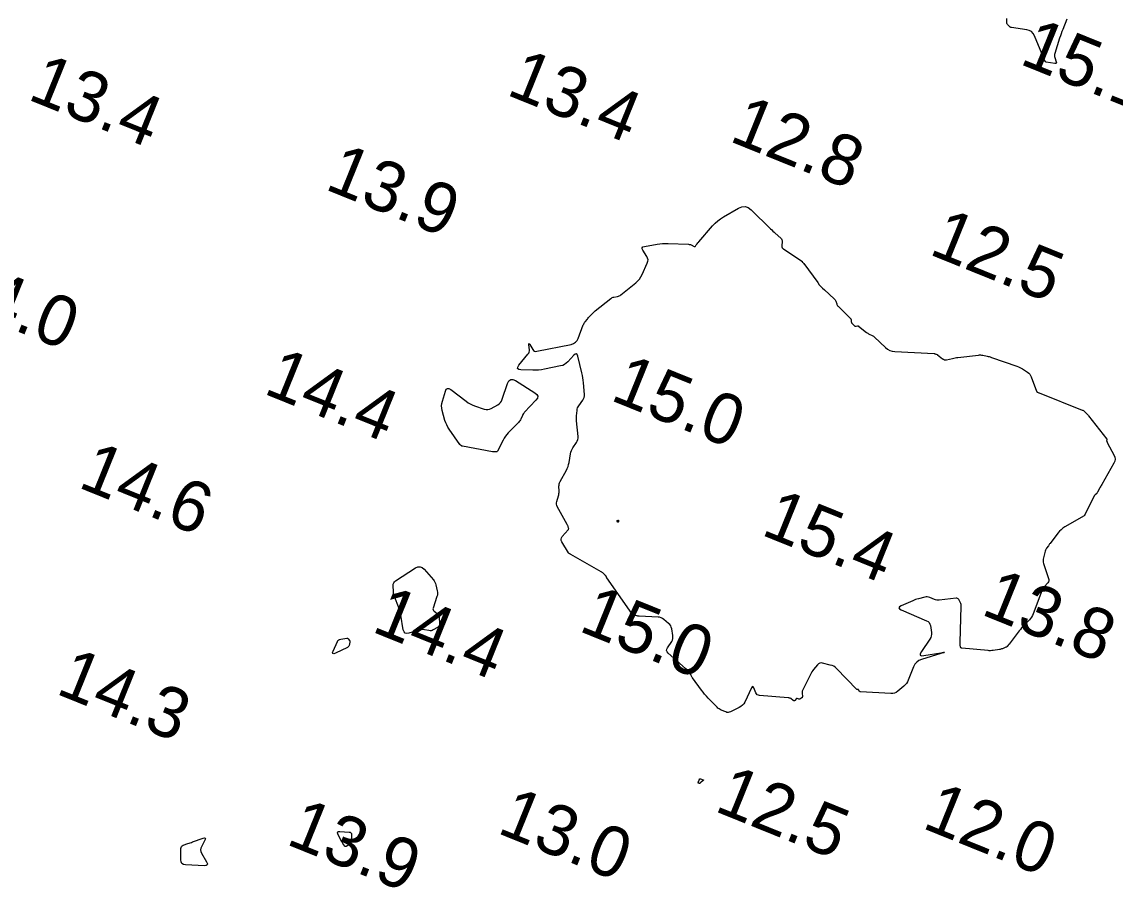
# Model space of a CAD drawing. Extents: x 3040093 to 3056816, y 408076 to 509144.
# Drawn here: x 3043914.5 to 3044022.6, y 439847.6 to 439933.4 of the extents above; entities that cross this region are included whole.
import ezdxf

# ---------------------------------------------------------------- set-up
doc = ezdxf.new("R2010")
doc.units = 0
doc.layers.add('V-CHAN-CONT-EL15', color=7, linetype='Continuous')
doc.layers.add('V-TOPO-SOUN-0810', color=7, linetype='Continuous')

msp = doc.modelspace()

# ---------------------------------------------------------------- linework, layer by layer
at = {"layer": 'V-CHAN-CONT-EL15'}
msp.add_lwpolyline([(3044017.8, 439933.69), (3044017.41, 439932.69), (3044017.32, 439932.48), (3044017.24, 439932.26), (3044017.17, 439932.04), (3044017.09, 439931.82), (3044016.61, 439930.3), (3044016.58, 439930.2), (3044016.58, 439930.09), (3044016.59, 439929.99), (3044016.61, 439929.89), (3044016.76, 439929.47), (3044016.78, 439929.39), (3044016.76, 439929.33), (3044016.71, 439929.3), (3044016.62, 439929.3), (3044015.78, 439929.44), (3044015.74, 439929.46), (3044015.7, 439929.48), (3044015.67, 439929.51), (3044015.65, 439929.55), (3044015.58, 439929.72), (3044015.56, 439929.76), (3044015.55, 439929.8), (3044015.53, 439929.84), (3044015.51, 439929.89), (3044014.6, 439932.06), (3044014.47, 439932.29), (3044014.3, 439932.46), (3044014.09, 439932.58), (3044013.84, 439932.65), (3044012.34, 439932.86), (3044012.28, 439932.87), (3044012.23, 439932.89), (3044012.18, 439932.92), (3044012.13, 439932.96), (3044011.96, 439933.13), (3044011.93, 439933.18), (3044011.9, 439933.22), (3044011.88, 439933.28), (3044011.88, 439933.34), (3044011.88, 439933.76)], dxfattribs=at)
for points in [[(3044014.86, 439896.82), (3044014.87, 439896.81), (3044014.87, 439896.8), (3044014.88, 439896.8), (3044014.99, 439896.75), (3044015.01, 439896.74), (3044015.03, 439896.73), (3044015.05, 439896.72), (3044015.07, 439896.72), (3044019.32, 439895.03), (3044019.39, 439895), (3044019.45, 439894.97), (3044019.51, 439894.93), (3044019.56, 439894.88), (3044019.76, 439894.68), (3044019.81, 439894.63), (3044019.86, 439894.58), (3044019.91, 439894.52), (3044019.95, 439894.47), (3044021.77, 439892.14), (3044021.78, 439892.13), (3044021.78, 439892.12), (3044021.78, 439892.11), (3044021.77, 439892.1), (3044021.75, 439892.05), (3044021.74, 439892.03), (3044021.74, 439892.02), (3044021.74, 439892.01), (3044021.74, 439892), (3044021.79, 439891.86), (3044021.81, 439891.83), (3044021.82, 439891.8), (3044021.83, 439891.77), (3044021.84, 439891.75), (3044022.47, 439890.59), (3044022.55, 439890.38), (3044022.58, 439890.18), (3044022.55, 439889.98), (3044022.46, 439889.78), (3044021.26, 439887.65), (3044021.21, 439887.57), (3044021.16, 439887.49), (3044021.12, 439887.4), (3044021.07, 439887.32), (3044020.84, 439886.89), (3044020.82, 439886.85), (3044020.79, 439886.82), (3044020.76, 439886.78), (3044020.73, 439886.75), (3044020.6, 439886.64), (3044020.57, 439886.61), (3044020.55, 439886.57), (3044020.52, 439886.54), (3044020.5, 439886.5), (3044019.59, 439884.7), (3044019.59, 439884.69), (3044019.58, 439884.67), (3044019.58, 439884.66), (3044019.57, 439884.65), (3044019.56, 439884.59), (3044019.55, 439884.58), (3044019.54, 439884.57), (3044019.54, 439884.56), (3044019.52, 439884.55), (3044017.61, 439883.46), (3044017.42, 439883.34), (3044017.24, 439883.19), (3044017.07, 439883.03), (3044016.92, 439882.85), (3044016.16, 439881.84), (3044016.11, 439881.78), (3044016.07, 439881.72), (3044016.02, 439881.66), (3044015.98, 439881.6), (3044015.81, 439881.35), (3044015.76, 439881.29), (3044015.73, 439881.22), (3044015.7, 439881.15), (3044015.68, 439881.08), (3044015.49, 439880.4), (3044015.46, 439880.26), (3044015.46, 439880.13), (3044015.47, 439879.99), (3044015.51, 439879.85), (3044016.01, 439878.37), (3044016.04, 439878.25), (3044016.03, 439878.14), (3044016, 439878.04), (3044015.93, 439877.94), (3044015.6, 439877.57), (3044015.52, 439877.47), (3044015.46, 439877.37), (3044015.4, 439877.26), (3044015.35, 439877.15), (3044014.49, 439874.87), (3044014.42, 439874.7), (3044014.33, 439874.55), (3044014.22, 439874.4), (3044014.1, 439874.27), (3044013.58, 439873.74), (3044013.45, 439873.61), (3044013.33, 439873.47), (3044013.21, 439873.33), (3044013.1, 439873.19), (3044012.1, 439871.88), (3044012.07, 439871.85), (3044012.05, 439871.82), (3044012.03, 439871.79), (3044012.01, 439871.76), (3044011.91, 439871.64), (3044011.89, 439871.62), (3044011.86, 439871.59), (3044011.83, 439871.57), (3044011.79, 439871.56), (3044011.44, 439871.42), (3044011.36, 439871.39), (3044011.29, 439871.37), (3044011.22, 439871.35), (3044011.14, 439871.34), (3044010.53, 439871.24), (3044010.4, 439871.23), (3044010.27, 439871.22), (3044010.14, 439871.22), (3044010.02, 439871.23), (3044007.43, 439871.46), (3044007.38, 439871.47), (3044007.34, 439871.5), (3044007.31, 439871.53), (3044007.3, 439871.58), (3044007.27, 439871.8), (3044007.26, 439871.86), (3044007.25, 439871.92), (3044007.25, 439871.97), (3044007.25, 439872.03), (3044007.37, 439875.63), (3044007.37, 439875.72), (3044007.35, 439875.8), (3044007.33, 439875.89), (3044007.29, 439875.96), (3044007.12, 439876.28), (3044007.07, 439876.34), (3044007.01, 439876.39), (3044006.94, 439876.41), (3044006.85, 439876.41), (3044005.19, 439876.23), (3044005.07, 439876.22), (3044004.95, 439876.23), (3044004.83, 439876.25), (3044004.71, 439876.29), (3044004.25, 439876.49), (3044004.13, 439876.52), (3044004.01, 439876.54), (3044003.9, 439876.54), (3044003.77, 439876.52), (3044003.14, 439876.36), (3044002.99, 439876.32), (3044002.85, 439876.28), (3044002.71, 439876.22), (3044002.57, 439876.17), (3044001.43, 439875.67), (3044001.26, 439875.56), (3044001.2, 439875.46), (3044001.26, 439875.36), (3044001.43, 439875.26), (3044003.93, 439874.19), (3044004.08, 439874.11), (3044004.19, 439874), (3044004.26, 439873.86), (3044004.31, 439873.7), (3044004.41, 439873.01), (3044004.42, 439872.84), (3044004.4, 439872.67), (3044004.35, 439872.52), (3044004.26, 439872.37), (3044003.42, 439871.13), (3044003.3, 439870.92), (3044003.31, 439870.78), (3044003.43, 439870.72), (3044003.67, 439870.73), (3044005.34, 439871.02), (3044005.62, 439871.06), (3044005.72, 439871.06), (3044005.63, 439871.02), (3044005.36, 439870.93), (3044003.45, 439870.35), (3044003.18, 439870.24), (3044002.96, 439870.08), (3044002.79, 439869.88), (3044002.65, 439869.62), (3044002.13, 439868.32), (3044002.04, 439868.15), (3044001.94, 439867.99), (3044001.82, 439867.85), (3044001.69, 439867.71), (3044001.1, 439867.21), (3044000.94, 439867.1), (3044000.78, 439867.03), (3044000.6, 439866.99), (3044000.41, 439866.98), (3043997.41, 439867.15), (3043997.38, 439867.16), (3043997.35, 439867.17), (3043997.33, 439867.19), (3043997.31, 439867.21), (3043997.22, 439867.35), (3043997.21, 439867.36), (3043997.2, 439867.37), (3043997.19, 439867.38), (3043997.17, 439867.38), (3043997.11, 439867.37), (3043997.09, 439867.37), (3043997.08, 439867.38), (3043997.06, 439867.38), (3043997.05, 439867.39), (3043995.03, 439869.46), (3043994.89, 439869.58), (3043994.75, 439869.68), (3043994.59, 439869.75), (3043994.41, 439869.8), (3043993.64, 439869.99), (3043993.5, 439870.01), (3043993.37, 439869.98), (3043993.26, 439869.93), (3043993.15, 439869.83), (3043992.77, 439869.37), (3043992.68, 439869.25), (3043992.59, 439869.13), (3043992.51, 439869), (3043992.45, 439868.87), (3043991.67, 439867.27), (3043991.65, 439867.21), (3043991.63, 439867.15), (3043991.62, 439867.08), (3043991.63, 439867.01), (3043991.67, 439866.69), (3043991.67, 439866.65), (3043991.65, 439866.61), (3043991.63, 439866.57), (3043991.6, 439866.55), (3043991.41, 439866.43), (3043991.38, 439866.42), (3043991.36, 439866.41), (3043991.33, 439866.42), (3043991.3, 439866.43), (3043991.18, 439866.5), (3043991.15, 439866.51), (3043991.13, 439866.51), (3043991.1, 439866.5), (3043991.08, 439866.48), (3043990.91, 439866.3), (3043990.87, 439866.27), (3043990.84, 439866.25), (3043990.8, 439866.26), (3043990.76, 439866.28), (3043990.51, 439866.48), (3043990.45, 439866.52), (3043990.39, 439866.54), (3043990.33, 439866.56), (3043990.26, 439866.57), (3043987.43, 439866.79), (3043987.31, 439866.81), (3043987.2, 439866.86), (3043987.12, 439866.95), (3043987.06, 439867.06), (3043986.85, 439867.56), (3043986.8, 439867.65), (3043986.75, 439867.68), (3043986.69, 439867.65), (3043986.64, 439867.56), (3043985.95, 439866.14), (3043985.85, 439865.97), (3043985.73, 439865.82), (3043985.58, 439865.7), (3043985.41, 439865.59), (3043984.54, 439865.17), (3043984.43, 439865.13), (3043984.32, 439865.11), (3043984.2, 439865.12), (3043984.09, 439865.16), (3043983.63, 439865.35), (3043983.52, 439865.41), (3043983.41, 439865.47), (3043983.31, 439865.55), (3043983.22, 439865.63), (3043982.33, 439866.54), (3043982.16, 439866.73), (3043981.99, 439866.92), (3043981.83, 439867.11), (3043981.68, 439867.31), (3043980.78, 439868.53), (3043980.75, 439868.58), (3043980.71, 439868.64), (3043980.68, 439868.7), (3043980.65, 439868.76), (3043980.52, 439869.05), (3043980.49, 439869.09), (3043980.47, 439869.13), (3043980.44, 439869.16), (3043980.4, 439869.2), (3043980.26, 439869.32), (3043980.22, 439869.36), (3043980.18, 439869.39), (3043980.15, 439869.42), (3043980.11, 439869.45), (3043978.39, 439870.97), (3043978.28, 439871.1), (3043978.23, 439871.23), (3043978.25, 439871.36), (3043978.32, 439871.51), (3043978.73, 439872.13), (3043978.8, 439872.27), (3043978.85, 439872.42), (3043978.86, 439872.57), (3043978.85, 439872.73), (3043978.73, 439873.39), (3043978.69, 439873.54), (3043978.63, 439873.68), (3043978.54, 439873.8), (3043978.43, 439873.91), (3043977.95, 439874.32), (3043977.82, 439874.41), (3043977.69, 439874.48), (3043977.54, 439874.53), (3043977.39, 439874.55), (3043975.51, 439874.64), (3043975.44, 439874.64), (3043975.38, 439874.65), (3043975.31, 439874.66), (3043975.25, 439874.68), (3043974.99, 439874.75), (3043974.93, 439874.77), (3043974.88, 439874.81), (3043974.83, 439874.85), (3043974.79, 439874.9), (3043972.32, 439878.43), (3043972.31, 439878.45), (3043972.3, 439878.47), (3043972.29, 439878.48), (3043972.28, 439878.5), (3043972.24, 439878.58), (3043972.23, 439878.6), (3043972.21, 439878.61), (3043972.2, 439878.63), (3043972.19, 439878.65), (3043971.96, 439878.88), (3043971.92, 439878.92), (3043971.87, 439878.96), (3043971.82, 439878.99), (3043971.77, 439879.03), (3043968.75, 439880.75), (3043968.73, 439880.76), (3043968.71, 439880.77), (3043968.69, 439880.78), (3043968.67, 439880.8), (3043968.58, 439880.84), (3043968.56, 439880.85), (3043968.55, 439880.87), (3043968.53, 439880.88), (3043968.52, 439880.9), (3043967.87, 439881.99), (3043967.81, 439882.13), (3043967.79, 439882.26), (3043967.83, 439882.39), (3043967.91, 439882.52), (3043968.5, 439883.18), (3043968.53, 439883.22), (3043968.54, 439883.25), (3043968.55, 439883.3), (3043968.54, 439883.34), (3043968.48, 439883.52), (3043968.47, 439883.56), (3043968.45, 439883.61), (3043968.43, 439883.65), (3043968.41, 439883.69), (3043967.42, 439885.47), (3043967.36, 439885.59), (3043967.34, 439885.72), (3043967.34, 439885.84), (3043967.36, 439885.97), (3043967.53, 439886.53), (3043967.56, 439886.64), (3043967.58, 439886.76), (3043967.59, 439886.88), (3043967.59, 439887), (3043967.58, 439887.49), (3043967.59, 439887.61), (3043967.61, 439887.73), (3043967.64, 439887.84), (3043967.7, 439887.95), (3043968.32, 439889.07), (3043968.41, 439889.26), (3043968.48, 439889.44), (3043968.54, 439889.63), (3043968.58, 439889.83), (3043968.74, 439890.71), (3043968.77, 439890.87), (3043968.82, 439891.02), (3043968.89, 439891.16), (3043968.97, 439891.3), (3043969.32, 439891.83), (3043969.39, 439891.96), (3043969.44, 439892.11), (3043969.47, 439892.26), (3043969.47, 439892.41), (3043969.33, 439893.95), (3043969.32, 439894.08), (3043969.32, 439894.21), (3043969.32, 439894.34), (3043969.33, 439894.47), (3043969.37, 439894.99), (3043969.39, 439895.12), (3043969.43, 439895.24), (3043969.48, 439895.35), (3043969.55, 439895.46), (3043969.95, 439896.01), (3043970.02, 439896.14), (3043970.08, 439896.28), (3043970.1, 439896.43), (3043970.1, 439896.58), (3043970, 439897.73), (3043969.98, 439897.98), (3043969.94, 439898.22), (3043969.9, 439898.46), (3043969.85, 439898.7), (3043969.45, 439900.35), (3043969.39, 439900.52), (3043969.3, 439900.59), (3043969.19, 439900.57), (3043969.05, 439900.45), (3043968.47, 439899.8), (3043968.31, 439899.65), (3043968.14, 439899.53), (3043967.95, 439899.44), (3043967.75, 439899.39), (3043966.14, 439899.06), (3043965.85, 439899.01), (3043965.57, 439898.98), (3043965.28, 439898.97), (3043964.99, 439898.97), (3043963.82, 439899.01), (3043963.6, 439899.04), (3043963.49, 439899.13), (3043963.5, 439899.27), (3043963.62, 439899.46), (3043964.52, 439900.55), (3043964.59, 439900.65), (3043964.63, 439900.75), (3043964.66, 439900.87), (3043964.66, 439900.99), (3043964.61, 439901.48), (3043964.61, 439901.58), (3043964.62, 439901.62), (3043964.66, 439901.59), (3043964.71, 439901.52), (3043964.99, 439901.02), (3043965.06, 439900.92), (3043965.16, 439900.86), (3043965.27, 439900.83), (3043965.39, 439900.84), (3043968.78, 439901.52), (3043969.02, 439901.6), (3043969.22, 439901.73), (3043969.38, 439901.9), (3043969.49, 439902.12), (3043969.99, 439903.45), (3043970.03, 439903.53), (3043970.07, 439903.61), (3043970.12, 439903.68), (3043970.17, 439903.75), (3043970.39, 439904.03), (3043970.45, 439904.1), (3043970.51, 439904.17), (3043970.57, 439904.24), (3043970.63, 439904.3), (3043970.9, 439904.58), (3043970.96, 439904.64), (3043971.03, 439904.71), (3043971.1, 439904.77), (3043971.17, 439904.83), (3043972.71, 439906.06), (3043972.78, 439906.11), (3043972.86, 439906.16), (3043972.94, 439906.19), (3043973.02, 439906.21), (3043973.38, 439906.27), (3043973.46, 439906.29), (3043973.54, 439906.32), (3043973.62, 439906.37), (3043973.69, 439906.42), (3043975.17, 439907.62), (3043975.37, 439907.8), (3043975.54, 439907.99), (3043975.69, 439908.21), (3043975.81, 439908.44), (3043976.32, 439909.57), (3043976.38, 439909.74), (3043976.39, 439909.9), (3043976.35, 439910.06), (3043976.27, 439910.21), (3043975.88, 439910.83), (3043975.81, 439910.97), (3043975.82, 439911.08), (3043975.89, 439911.16), (3043976.04, 439911.2), (3043977.29, 439911.43), (3043977.56, 439911.47), (3043977.83, 439911.5), (3043978.1, 439911.51), (3043978.37, 439911.51), (3043980.4, 439911.43), (3043980.47, 439911.42), (3043980.53, 439911.41), (3043980.6, 439911.39), (3043980.66, 439911.36), (3043980.97, 439911.21), (3043981, 439911.2), (3043981.03, 439911.2), (3043981.06, 439911.21), (3043981.08, 439911.24), (3043981.16, 439911.37), (3043981.18, 439911.4), (3043981.2, 439911.42), (3043981.22, 439911.45), (3043981.24, 439911.47), (3043981.33, 439911.57), (3043981.35, 439911.59), (3043981.38, 439911.62), (3043981.4, 439911.64), (3043981.42, 439911.67), (3043982.78, 439913.24), (3043983.02, 439913.5), (3043983.29, 439913.73), (3043983.57, 439913.95), (3043983.87, 439914.14), (3043985.33, 439914.99), (3043985.67, 439915.13), (3043985.99, 439915.15), (3043986.3, 439915.05), (3043986.59, 439914.83), (3043988.51, 439912.94), (3043988.63, 439912.84), (3043988.74, 439912.73), (3043988.85, 439912.62), (3043988.97, 439912.52), (3043989.51, 439912.04), (3043989.58, 439911.96), (3043989.63, 439911.88), (3043989.65, 439911.79), (3043989.66, 439911.69), (3043989.63, 439911.28), (3043989.64, 439911.18), (3043989.67, 439911.09), (3043989.72, 439911.02), (3043989.8, 439910.96), (3043991.61, 439909.76), (3043991.62, 439909.76), (3043991.62, 439909.75), (3043991.63, 439909.74), (3043991.63, 439909.73), (3043991.64, 439909.69), (3043991.64, 439909.68), (3043991.65, 439909.67), (3043991.65, 439909.66), (3043991.66, 439909.66), (3043991.74, 439909.58), (3043991.76, 439909.56), (3043991.77, 439909.55), (3043991.78, 439909.53), (3043991.8, 439909.51), (3043993.18, 439907.63), (3043993.33, 439907.43), (3043993.49, 439907.25), (3043993.66, 439907.08), (3043993.83, 439906.91), (3043994.81, 439906.03), (3043994.86, 439905.98), (3043994.9, 439905.93), (3043994.94, 439905.87), (3043994.96, 439905.8), (3043995.05, 439905.53), (3043995.07, 439905.46), (3043995.1, 439905.4), (3043995.14, 439905.35), (3043995.19, 439905.3), (3043996.41, 439904.1), (3043996.44, 439904.06), (3043996.46, 439904.03), (3043996.47, 439903.99), (3043996.48, 439903.94), (3043996.49, 439903.76), (3043996.5, 439903.71), (3043996.51, 439903.67), (3043996.54, 439903.63), (3043996.57, 439903.6), (3043996.85, 439903.34), (3043996.87, 439903.32), (3043996.9, 439903.31), (3043996.93, 439903.31), (3043996.96, 439903.32), (3043997.1, 439903.36), (3043997.13, 439903.36), (3043997.16, 439903.36), (3043997.19, 439903.35), (3043997.22, 439903.33), (3043998.01, 439902.71), (3043998.07, 439902.66), (3043998.14, 439902.62), (3043998.21, 439902.58), (3043998.27, 439902.55), (3043998.55, 439902.41), (3043998.62, 439902.37), (3043998.68, 439902.33), (3043998.75, 439902.28), (3043998.8, 439902.23), (3043999.86, 439901.22), (3044000.06, 439901.06), (3044000.29, 439900.93), (3044000.53, 439900.86), (3044000.79, 439900.82), (3044004.69, 439900.62), (3044004.71, 439900.62), (3044004.73, 439900.62), (3044004.75, 439900.61), (3044004.76, 439900.6), (3044004.84, 439900.56), (3044004.86, 439900.56), (3044004.87, 439900.55), (3044004.89, 439900.55), (3044004.9, 439900.54), (3044004.97, 439900.53), (3044004.98, 439900.52), (3044005, 439900.52), (3044005.01, 439900.51), (3044005.03, 439900.5), (3044005.52, 439900.1), (3044005.61, 439900.05), (3044005.7, 439900.01), (3044005.8, 439900), (3044005.91, 439900.01), (3044006.5, 439900.14), (3044006.63, 439900.17), (3044006.76, 439900.19), (3044006.9, 439900.21), (3044007.04, 439900.23), (3044009.06, 439900.47), (3044009.17, 439900.48), (3044009.28, 439900.48), (3044009.38, 439900.47), (3044009.49, 439900.45), (3044009.92, 439900.36), (3044010.03, 439900.34), (3044010.14, 439900.31), (3044010.24, 439900.28), (3044010.35, 439900.24), (3044012.87, 439899.37), (3044013.02, 439899.31), (3044013.15, 439899.25), (3044013.29, 439899.18), (3044013.42, 439899.1), (3044013.93, 439898.77), (3044014.05, 439898.69), (3044014.15, 439898.58), (3044014.23, 439898.46), (3044014.29, 439898.32), (3044014.81, 439896.89), (3044014.82, 439896.88), (3044014.82, 439896.87), (3044014.83, 439896.87), (3044014.83, 439896.86), (3044014.85, 439896.82)], [(3043965.41, 439896.57), (3043965.49, 439896.39), (3043965.46, 439896.2), (3043965.3, 439895.99), (3043964.19, 439894.83), (3043964.13, 439894.76), (3043964.07, 439894.68), (3043964.02, 439894.59), (3043963.97, 439894.5), (3043963.81, 439894.14), (3043963.77, 439894.05), (3043963.72, 439893.96), (3043963.66, 439893.88), (3043963.59, 439893.81), (3043962.57, 439892.76), (3043962.42, 439892.6), (3043962.29, 439892.43), (3043962.17, 439892.25), (3043962.06, 439892.06), (3043961.5, 439890.97), (3043961.48, 439890.94), (3043961.45, 439890.91), (3043961.41, 439890.9), (3043961.37, 439890.89), (3043961.19, 439890.89), (3043961.15, 439890.89), (3043961.1, 439890.89), (3043961.06, 439890.9), (3043961.01, 439890.9), (3043958.03, 439891.46), (3043958.01, 439891.46), (3043957.99, 439891.47), (3043957.96, 439891.48), (3043957.94, 439891.5), (3043957.86, 439891.56), (3043957.84, 439891.57), (3043957.82, 439891.59), (3043957.81, 439891.61), (3043957.79, 439891.63), (3043956.74, 439893.12), (3043956.6, 439893.33), (3043956.49, 439893.55), (3043956.39, 439893.77), (3043956.31, 439894.01), (3043956.04, 439894.97), (3043956, 439895.21), (3043955.98, 439895.45), (3043956, 439895.69), (3043956.05, 439895.92), (3043956.35, 439896.89), (3043956.43, 439897.08), (3043956.55, 439897.17), (3043956.7, 439897.17), (3043956.89, 439897.06), (3043958.41, 439895.89), (3043958.6, 439895.75), (3043958.79, 439895.63), (3043959, 439895.53), (3043959.22, 439895.45), (3043960.2, 439895.12), (3043960.37, 439895.08), (3043960.54, 439895.08), (3043960.71, 439895.12), (3043960.88, 439895.19), (3043961.53, 439895.55), (3043961.68, 439895.65), (3043961.8, 439895.78), (3043961.9, 439895.92), (3043961.97, 439896.09), (3043962.5, 439897.66), (3043962.63, 439897.92), (3043962.81, 439898.05), (3043963.03, 439898.06), (3043963.29, 439897.94), (3043965.21, 439896.74)], [(3043973.48, 439884.02), (3043973.47, 439884.01), (3043973.47, 439883.99), (3043973.46, 439883.98), (3043973.43, 439883.94), (3043973.42, 439883.94), (3043973.41, 439883.93), (3043973.4, 439883.94), (3043973.4, 439883.94), (3043973.34, 439884.04), (3043973.33, 439884.06), (3043973.33, 439884.08), (3043973.34, 439884.09), (3043973.35, 439884.1), (3043973.44, 439884.14), (3043973.46, 439884.15), (3043973.47, 439884.14), (3043973.48, 439884.13), (3043973.48, 439884.12), (3043973.48, 439884.03)], [(3043955.76, 439873.78), (3043955.72, 439873.68), (3043955.66, 439873.6), (3043955.57, 439873.53), (3043955.14, 439873.28), (3043955.04, 439873.23), (3043954.94, 439873.2), (3043954.83, 439873.19), (3043954.72, 439873.21), (3043954.27, 439873.3), (3043954.16, 439873.32), (3043954.05, 439873.32), (3043953.94, 439873.31), (3043953.83, 439873.29), (3043952.72, 439872.95), (3043952.52, 439872.92), (3043952.37, 439872.96), (3043952.26, 439873.08), (3043952.19, 439873.27), (3043951.93, 439874.75), (3043951.89, 439874.96), (3043951.84, 439875.17), (3043951.77, 439875.37), (3043951.7, 439875.57), (3043951.34, 439876.47), (3043951.29, 439876.62), (3043951.26, 439876.76), (3043951.23, 439876.91), (3043951.22, 439877.06), (3043951.19, 439877.66), (3043951.2, 439877.8), (3043951.24, 439877.93), (3043951.32, 439878.04), (3043951.43, 439878.13), (3043953.41, 439879.41), (3043953.64, 439879.51), (3043953.85, 439879.53), (3043954.06, 439879.45), (3043954.25, 439879.29), (3043955.16, 439878.24), (3043955.25, 439878.12), (3043955.32, 439878), (3043955.38, 439877.87), (3043955.42, 439877.73), (3043955.55, 439877.15), (3043955.57, 439877.01), (3043955.57, 439876.86), (3043955.56, 439876.72), (3043955.52, 439876.58), (3043955.13, 439875.44), (3043955.12, 439875.35), (3043955.13, 439875.27), (3043955.16, 439875.2), (3043955.23, 439875.13), (3043955.55, 439874.89), (3043955.62, 439874.82), (3043955.67, 439874.75), (3043955.71, 439874.66), (3043955.72, 439874.57), (3043955.76, 439873.89)], [(3043946.8, 439871.68), (3043946.77, 439871.63), (3043946.72, 439871.58), (3043946.66, 439871.55), (3043945.47, 439870.98), (3043945.31, 439870.92), (3043945.22, 439870.94), (3043945.2, 439871.03), (3043945.26, 439871.18), (3043945.67, 439872.13), (3043945.73, 439872.22), (3043945.8, 439872.29), (3043945.89, 439872.34), (3043946, 439872.37), (3043946.59, 439872.46), (3043946.63, 439872.46), (3043946.68, 439872.45), (3043946.71, 439872.43), (3043946.75, 439872.4), (3043946.87, 439872.23), (3043946.89, 439872.19), (3043946.9, 439872.15), (3043946.91, 439872.1), (3043946.9, 439872.05), (3043946.82, 439871.74)], [(3043981.86, 439858.45), (3043981.88, 439858.43), (3043981.87, 439858.4), (3043981.84, 439858.37), (3043981.64, 439858.22), (3043981.63, 439858.21), (3043981.61, 439858.2), (3043981.6, 439858.19), (3043981.59, 439858.17), (3043981.54, 439858.11), (3043981.53, 439858.1), (3043981.52, 439858.09), (3043981.5, 439858.09), (3043981.48, 439858.09), (3043981.39, 439858.1), (3043981.37, 439858.11), (3043981.35, 439858.11), (3043981.35, 439858.13), (3043981.35, 439858.15), (3043981.37, 439858.24), (3043981.38, 439858.26), (3043981.39, 439858.28), (3043981.39, 439858.3), (3043981.4, 439858.32), (3043981.47, 439858.51), (3043981.49, 439858.54), (3043981.52, 439858.56), (3043981.55, 439858.56), (3043981.58, 439858.55), (3043981.83, 439858.46)], [(3043930.44, 439850.08), (3043930.3, 439850.17), (3043930.21, 439850.32), (3043930.19, 439850.52), (3043930.2, 439851.65), (3043930.22, 439851.76), (3043930.26, 439851.85), (3043930.33, 439851.92), (3043930.43, 439851.98), (3043930.89, 439852.14), (3043931, 439852.18), (3043931.12, 439852.22), (3043931.23, 439852.26), (3043931.35, 439852.3), (3043932.4, 439852.67), (3043932.54, 439852.7), (3043932.61, 439852.68), (3043932.62, 439852.6), (3043932.57, 439852.47), (3043932.22, 439851.83), (3043932.16, 439851.68), (3043932.14, 439851.52), (3043932.16, 439851.36), (3043932.23, 439851.2), (3043932.74, 439850.32), (3043932.82, 439850.15), (3043932.8, 439850.03), (3043932.7, 439849.96), (3043932.52, 439849.95), (3043930.64, 439850.04)], [(3043947.08, 439852.33), (3043947.07, 439852.3), (3043947.05, 439852.27), (3043947.04, 439852.24), (3043946.95, 439852.14), (3043946.93, 439852.11), (3043946.91, 439852.09), (3043946.88, 439852.07), (3043946.85, 439852.05), (3043946.59, 439851.87), (3043946.54, 439851.84), (3043946.49, 439851.84), (3043946.45, 439851.86), (3043946.41, 439851.9), (3043946.22, 439852.15), (3043946.17, 439852.21), (3043946.13, 439852.28), (3043946.09, 439852.34), (3043946.06, 439852.41), (3043945.73, 439853.09), (3043945.69, 439853.21), (3043945.71, 439853.3), (3043945.78, 439853.34), (3043945.9, 439853.35), (3043946.83, 439853.28), (3043946.93, 439853.26), (3043947.01, 439853.21), (3043947.05, 439853.13), (3043947.07, 439853.02), (3043947.08, 439852.36)]]:
    msp.add_lwpolyline(points, close=True, dxfattribs=at)

# ---------------------------------------------------------------- texts
at = {"layer": 'V-TOPO-SOUN-0810'}
for s, p in [('15.1 ', (3044013.01, 439929.32)), ('13.4 ', (3043914.91, 439925.81)), ('13.4 ', (3043962.26, 439926.27)), ('12.8 ', (3043984.3, 439921.68)), ('13.9 ', (3043944.31, 439916.92)), ('12.5 ', (3044004.05, 439910.49)), ('14.0 ', (3043906.68, 439905.77)), ('14.4 ', (3043938.24, 439896.71)), ('15.0 ', (3043972.53, 439896.06)), ('14.6 ', (3043919.9, 439887.43)), ('15.4 ', (3043987.45, 439882.74)), ('13.8 ', (3044009.2, 439874.86)), ('14.4 ', (3043948.94, 439873.16)), ('15.0 ', (3043969.41, 439873.22)), ('14.3 ', (3043917.7, 439867.02)), ('12.5 ', (3043982.83, 439855.41)), ('13.0 ', (3043961.34, 439853.24)), ('12.0 ', (3044003.37, 439853.73)), ('13.9 ', (3043940.47, 439852.13))]:
    msp.add_text(s, height=5, rotation=338, dxfattribs=at).set_placement(p)

doc.saveas('drawing.dxf')
